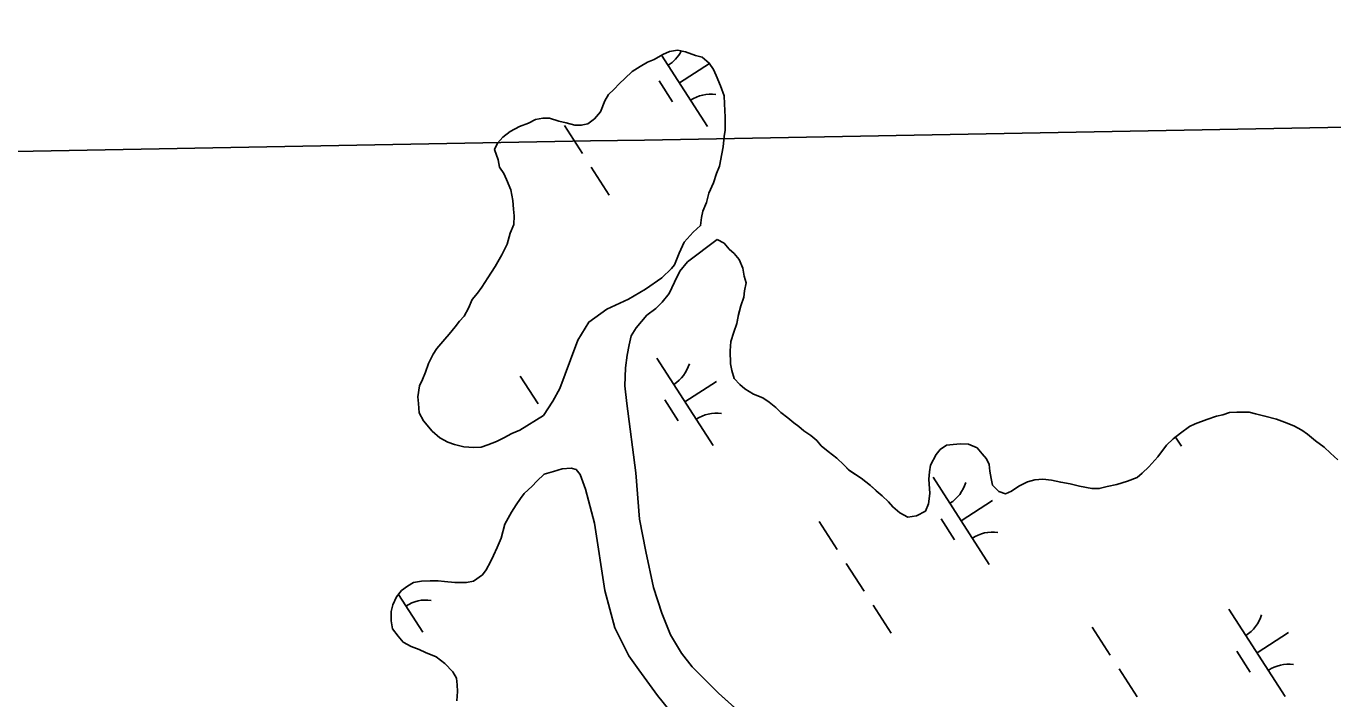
# Model space of a CAD drawing. Extents: x 3937982 to 3958556, y 219448 to 241894.
# Drawn here: x 3945098 to 3945728, y 236095 to 236419 of the extents above; entities that cross this region are included whole.
import ezdxf

# ---------------------------------------------------------------- set-up
doc = ezdxf.new("R2010")
doc.units = 0
for name, color, linetype in [('V-GRID-MAJR', 7, 'Continuous'), ('V-TOPO-SHOR', 7, 'Continuous'), ('V-WETL-SWMP', 7, 'Continuous')]:
    doc.layers.add(name, color=color, linetype=linetype)

msp = doc.modelspace()

# ---------------------------------------------------------------- linework, layer by layer
at = {"layer": 'V-GRID-MAJR'}
msp.add_spline([(3942640.453, 236314.075), (3945968.142, 236374.431), (3951288.627, 236471.56), (3951347.833, 236472.645)], degree=3, dxfattribs=at)
at = {"layer": 'V-TOPO-SHOR'}
for points in [[(3945423.153, 236322.811), (3945423.552, 236326.653), (3945424.294, 236329.792), (3945426.1, 236333.966), (3945427.21, 236338.5), (3945429.373, 236343.368), (3945430.833, 236347.899), (3945432.277, 236351.378), (3945433.405, 236357.309), (3945434.153, 236360.799), (3945434.566, 236365.692), (3945434.957, 236368.835), (3945435.041, 236375.131), (3945434.775, 236381.433), (3945434.476, 236385.285), (3945432.793, 236390.204), (3945430.757, 236395.13), (3945429.395, 236397.948), (3945427.339, 236401.122), (3945423.878, 236403.969), (3945420.738, 236404.708), (3945415.866, 236406.523), (3945412.026, 236407.274), (3945408.17, 236406.625), (3945405.003, 236405.267), (3945400.772, 236402.875), (3945397.606, 236401.517), (3945394.081, 236399.465), (3945390.2, 236397.067), (3945386.655, 236393.616), (3945384.175, 236391.199), (3945381.339, 236388.439), (3945378.859, 236386.022), (3945377.069, 236382.897), (3945374.9, 236377.679), (3945372.053, 236374.217), (3945368.875, 236371.809), (3945365.717, 236371.154), (3945362.569, 236371.195), (3945358.385, 236372.298), (3945354.895, 236373.046), (3945350.367, 236374.504), (3945347.219, 236374.547), (3945343.711, 236373.894)], [(3945343.711, 236373.894), (3945340.19, 236372.192), (3945335.969, 236370.496), (3945331.39, 236368.108), (3945327.855, 236365.358), (3945325.369, 236362.591), (3945323.927, 236359.462), (3945325.613, 236354.54), (3945326.266, 236351.034), (3945328.322, 236347.858), (3945329.684, 236345.042), (3945331.718, 236340.116), (3945332.699, 236334.855), (3945332.992, 236330.652), (3945333.301, 236327.501), (3945333.246, 236323.302), (3945331.439, 236319.128), (3945329.971, 236313.9), (3945327.454, 236308.686), (3945324.23, 236303.129), (3945320.659, 236297.579), (3945317.8, 236293.07), (3945315.664, 236290.299), (3945313.173, 236287.184), (3945311.369, 236283.01), (3945309.218, 236279.188), (3945307.089, 236276.767), (3945304.952, 236273.999), (3945302.108, 236270.537), (3945299.976, 236268.117), (3945296.068, 236263.619), (3945294.282, 236260.844), (3945292.122, 236256.324), (3945290.668, 236252.146), (3945289.222, 236248.667), (3945287.78, 236245.537), (3945287.012, 236240.299), (3945287.319, 236237.147), (3945287.61, 236232.594), (3945289.658, 236228.717), (3945293.791, 236223.765), (3945297.596, 236220.566), (3945301.416, 236218.418), (3945304.549, 236217.324), (3945309.083, 236216.216), (3945313.976, 236215.801), (3945317.478, 236216.104), (3945320.64, 236217.111), (3945324.861, 236218.805), (3945328.384, 236220.509), (3945332.258, 236222.557), (3945336.129, 236224.255)], [(3945423.153, 236322.811), (3945419.612, 236319.708), (3945415.35, 236314.866), (3945412.829, 236309.476), (3945410.656, 236303.908), (3945409.235, 236302.177), (3945404.45, 236297.694), (3945396.68, 236292.197), (3945388.396, 236287.411), (3945378.011, 236282.475), (3945369.356, 236276.292), (3945363.992, 236267.617), (3945360.541, 236258.041), (3945355.286, 236244.29), (3945352.059, 236238.212), (3945347.418, 236231.275), (3945336.129, 236224.255)], [(3945451.913, 236079.559), (3945431.859, 236097.494), (3945419.083, 236110.257), (3945413.922, 236116.798), (3945408.616, 236125.615), (3945404.555, 236135.99), (3945400.522, 236148.462), (3945396.729, 236165.831), (3945393.784, 236181.265), (3945391.982, 236203.68), (3945387.704, 236237.149), (3945386.766, 236245.558), (3945387.057, 236254.301), (3945387.837, 236260.412), (3945388.777, 236265.299), (3945389.709, 236269.659), (3945392.21, 236273.474), (3945397.364, 236279.702), (3945401.604, 236282.797), (3945404.618, 236285.906), (3945407.998, 236290.059), (3945410.695, 236295.619), (3945413.214, 236300.836), (3945416.947, 236305.333), (3945431.109, 236316.056)], [(3945538.576, 236214.922), (3945536.792, 236212.497), (3945533.925, 236207.287), (3945533.534, 236204.143), (3945533.139, 236200.649), (3945533.745, 236193.645), (3945532.981, 236188.757), (3945531.535, 236185.277), (3945527.304, 236182.883), (3945523.097, 236182.24), (3945519.278, 236184.39), (3945515.817, 236187.235), (3945513.75, 236189.711), (3945510.639, 236192.552), (3945507.872, 236195.038), (3945505.108, 236197.522), (3945500.606, 236201.082), (3945497.831, 236202.867), (3945494.712, 236205.008), (3945492.295, 236207.49), (3945488.838, 236210.683), (3945484.683, 236213.888), (3945481.222, 236216.732), (3945479.155, 236219.208), (3945476.388, 236221.695), (3945472.919, 236223.839), (3945470.498, 236225.971), (3945468.074, 236227.753), (3945465.307, 236230.239), (3945461.842, 236232.733), (3945459.427, 236235.214), (3945456.31, 236237.704), (3945453.191, 236239.844), (3945448.665, 236241.654), (3945444.499, 236244.157), (3945442.078, 236246.289), (3945439.318, 236249.126), (3945438.32, 236252.986), (3945437.663, 236256.144), (3945437.397, 236262.446), (3945437.806, 236266.988), (3945439.264, 236271.516), (3945440.721, 236275.696), (3945441.474, 236279.885), (3945442.58, 236284.069), (3945444.034, 236288.246), (3945444.427, 236291.39), (3945445.177, 236295.228), (3945444.169, 236298.39), (3945443.52, 236302.249), (3945441.828, 236306.47), (3945439.416, 236309.3), (3945436.995, 236311.432), (3945434.585, 236314.262), (3945431.109, 236316.056)], [(3945730.232, 236209.933), (3945726.777, 236213.126), (3945723.664, 236215.966), (3945719.509, 236219.169), (3945715.703, 236222.368), (3945712.928, 236224.154), (3945709.109, 236226.305), (3945704.583, 236228.115), (3945700.753, 236229.565), (3945695.176, 236231.038), (3945690.642, 236232.148), (3945687.505, 236232.889), (3945681.557, 236232.969), (3945678.053, 236232.666), (3945674.893, 236231.656), (3945671.735, 236230.999), (3945667.164, 236229.309), (3945661.54, 236227.286), (3945658.724, 236225.924), (3945654.483, 236222.831), (3945650.948, 236220.079), (3945647.759, 236216.972), (3945643.487, 236211.432), (3945639.225, 236206.591), (3945636.034, 236203.484), (3945633.558, 236201.417), (3945628.987, 236199.73), (3945623.718, 236198.048), (3945619.157, 236197.059), (3945615.294, 236196.062), (3945611.796, 236196.109), (3945605.863, 236197.235), (3945601.331, 236198.345), (3945596.792, 236199.105), (3945592.258, 236200.215), (3945588.066, 236200.621), (3945584.214, 236200.322), (3945580.701, 236199.318), (3945576.476, 236197.276), (3945572.946, 236194.874), (3945570.128, 236193.512), (3945566.994, 236194.604), (3945563.887, 236197.792), (3945563.23, 236200.95), (3945562.577, 236204.459), (3945562.267, 236207.611), (3945560.905, 236210.429), (3945558.841, 236212.905), (3945556.428, 236215.735), (3945552.255, 236217.539), (3945548.406, 236217.59), (3945544.904, 236217.287), (3945541.75, 236216.978), (3945538.576, 236214.922)], [(3945347.743, 236203.107), (3945352.308, 236204.272), (3945356.523, 236205.616), (3945360.902, 236205.907), (3945363.169, 236205.354)], [(3945363.169, 236205.354), (3945365.233, 236202.876), (3945367.765, 236195.845), (3945372.094, 236179.344), (3945377.087, 236146.916), (3945381.922, 236129.008), (3945388.564, 236115.451), (3945393.375, 236108.739), (3945402.482, 236096.373), (3945411.258, 236085.413)], [(3945347.743, 236203.107), (3945344.2, 236199.656), (3945342.068, 236197.235), (3945338.175, 236193.789), (3945336.393, 236191.364), (3945334.253, 236188.243), (3945332.107, 236184.773), (3945328.879, 236178.869), (3945327.042, 236172.246), (3945325.234, 236167.722), (3945323.434, 236163.896), (3945321.994, 236160.767), (3945319.843, 236156.947), (3945318.062, 236154.52), (3945313.822, 236151.43), (3945310.314, 236150.777), (3945304.719, 236150.85), (3945299.826, 236151.266), (3945296.683, 236151.655), (3945292.834, 236151.706), (3945288.632, 236151.413), (3945284.776, 236150.764), (3945281.953, 236149.052), (3945279.127, 236146.992), (3945276.637, 236143.875), (3945274.837, 236140.051), (3945274.095, 236136.912), (3945274.036, 236132.365), (3945274.683, 236128.507), (3945277.436, 236124.972), (3945279.846, 236122.141), (3945283.668, 236119.991), (3945287.497, 236118.541), (3945290.627, 236117.099), (3945295.845, 236114.932), (3945300, 236111.727), (3945303.797, 236107.83), (3945305.505, 236104.658), (3945305.813, 236101.506), (3945306.122, 236098.352), (3945305.71, 236093.809)]]:
    msp.add_lwpolyline(points, dxfattribs=at)
at = {"layer": 'V-WETL-SWMP'}
for p, q in [((3945404.393, 236404.923), (3945426.486, 236370.599)), ((3945412.955, 236391.621), (3945427.45, 236400.951)), ((3945403.22, 236392.49), (3945409.715, 236382.4)), ((3945357.548, 236371.065), (3945366.208, 236357.611)), ((3945370.538, 236350.884), (3945379.198, 236337.43)), ((3945431.109, 236316.057), (3945416.947, 236305.333)), ((3945434.584, 236314.262), (3945431.109, 236316.057)), ((3945436.996, 236311.431), (3945434.584, 236314.262)), ((3945439.416, 236309.3), (3945436.996, 236311.431)), ((3945416.947, 236305.333), (3945413.214, 236300.835)), ((3945441.828, 236306.469), (3945439.416, 236309.3)), ((3945443.521, 236302.248), (3945441.828, 236306.469)), ((3945413.214, 236300.835), (3945410.695, 236295.62)), ((3945444.17, 236298.391), (3945443.521, 236302.248)), ((3945445.177, 236295.229), (3945444.17, 236298.391)), ((3945410.695, 236295.62), (3945407.998, 236290.058)), ((3945444.427, 236291.39), (3945445.177, 236295.229)), ((3945404.619, 236285.905), (3945401.604, 236282.796)), ((3945407.998, 236290.058), (3945404.619, 236285.905)), ((3945442.58, 236284.068), (3945444.035, 236288.247)), ((3945444.035, 236288.247), (3945444.427, 236291.39)), ((3945397.364, 236279.703), (3945392.209, 236273.474)), ((3945401.604, 236282.796), (3945397.364, 236279.703)), ((3945440.72, 236275.696), (3945441.475, 236279.884)), ((3945441.475, 236279.884), (3945442.58, 236284.068)), ((3945392.209, 236273.474), (3945389.709, 236269.659)), ((3945439.265, 236271.517), (3945440.72, 236275.696)), ((3945389.709, 236269.659), (3945388.777, 236265.298)), ((3945437.396, 236262.445), (3945437.806, 236266.988)), ((3945437.806, 236266.988), (3945439.265, 236271.517)), ((3945387.837, 236260.412), (3945387.057, 236254.3)), ((3945388.777, 236265.298), (3945387.837, 236260.412)), ((3945437.662, 236256.144), (3945437.396, 236262.445)), ((3945387.057, 236254.3), (3945386.766, 236245.557)), ((3945402.123, 236258.923), (3945429.185, 236216.88)), ((3945438.32, 236252.987), (3945437.662, 236256.144)), ((3945336.258, 236250.328), (3945344.918, 236236.874)), ((3945439.318, 236249.125), (3945438.32, 236252.987)), ((3945442.079, 236246.29), (3945439.318, 236249.125)), ((3945386.766, 236245.557), (3945387.704, 236237.148)), ((3945415.654, 236237.901), (3945430.789, 236247.644)), ((3945444.5, 236244.158), (3945442.079, 236246.29)), ((3945448.665, 236241.654), (3945444.5, 236244.158)), ((3945453.19, 236239.845), (3945448.665, 236241.654)), ((3945387.704, 236237.148), (3945391.983, 236203.68)), ((3945405.919, 236238.77), (3945412.414, 236228.68)), ((3945456.31, 236237.704), (3945453.19, 236239.845)), ((3945459.426, 236235.214), (3945456.31, 236237.704)), ((3945461.842, 236232.733), (3945459.426, 236235.214)), ((3945465.307, 236230.238), (3945461.842, 236232.733)), ((3945468.073, 236227.752), (3945465.307, 236230.238)), ((3945667.164, 236229.31), (3945661.54, 236227.286)), ((3945671.735, 236230.999), (3945667.164, 236229.31)), ((3945674.892, 236231.657), (3945671.735, 236230.999)), ((3945678.054, 236232.665), (3945674.892, 236231.657)), ((3945681.557, 236232.968), (3945678.054, 236232.665)), ((3945687.504, 236232.889), (3945681.557, 236232.968)), ((3945690.643, 236232.148), (3945687.504, 236232.889)), ((3945695.176, 236231.038), (3945690.643, 236232.148)), ((3945700.754, 236229.565), (3945695.176, 236231.038)), ((3945704.583, 236228.115), (3945700.754, 236229.565)), ((3945470.499, 236225.971), (3945468.073, 236227.752)), ((3945472.919, 236223.839), (3945470.499, 236225.971)), ((3945476.389, 236221.694), (3945472.919, 236223.839)), ((3945654.483, 236222.831), (3945650.948, 236220.079)), ((3945658.723, 236225.924), (3945654.483, 236222.831)), ((3945661.54, 236227.286), (3945658.723, 236225.924)), ((3945709.108, 236226.305), (3945704.583, 236228.115)), ((3945712.928, 236224.155), (3945709.108, 236226.305)), ((3945715.703, 236222.369), (3945712.928, 236224.155)), ((3945479.155, 236219.208), (3945476.389, 236221.694)), ((3945481.222, 236216.732), (3945479.155, 236219.208)), ((3945484.683, 236213.887), (3945481.222, 236216.732)), ((3945541.751, 236216.979), (3945538.575, 236214.922)), ((3945544.904, 236217.287), (3945541.751, 236216.979)), ((3945548.406, 236217.59), (3945544.904, 236217.287)), ((3945552.254, 236217.539), (3945548.406, 236217.59)), ((3945556.428, 236215.735), (3945552.254, 236217.539)), ((3945647.758, 236216.973), (3945643.487, 236211.432)), ((3945650.948, 236220.079), (3945647.758, 236216.973)), ((3945652.016, 236220.911), (3945654.893, 236216.441)), ((3945719.509, 236219.17), (3945715.703, 236222.369)), ((3945723.665, 236215.966), (3945719.509, 236219.17)), ((3945488.838, 236210.683), (3945484.683, 236213.887)), ((3945492.295, 236207.489), (3945488.838, 236210.683)), ((3945536.793, 236212.497), (3945533.925, 236207.287)), ((3945538.575, 236214.922), (3945536.793, 236212.497)), ((3945558.84, 236212.904), (3945556.428, 236215.735)), ((3945560.906, 236210.428), (3945558.84, 236212.904)), ((3945562.268, 236207.611), (3945560.906, 236210.428)), ((3945643.487, 236211.432), (3945639.224, 236206.59)), ((3945726.776, 236213.126), (3945723.665, 236215.966)), ((3945730.232, 236209.932), (3945726.776, 236213.126)), ((3945391.983, 236203.68), (3945393.785, 236181.265)), ((3945494.711, 236205.008), (3945492.295, 236207.489)), ((3945497.831, 236202.867), (3945494.711, 236205.008)), ((3945533.534, 236204.143), (3945533.138, 236200.65)), ((3945533.925, 236207.287), (3945533.534, 236204.143)), ((3945562.576, 236204.458), (3945562.268, 236207.611)), ((3945563.23, 236200.951), (3945562.576, 236204.458)), ((3945639.224, 236206.59), (3945636.034, 236203.484)), ((3945500.606, 236201.081), (3945497.831, 236202.867)), ((3945505.107, 236197.523), (3945500.606, 236201.081)), ((3945510.639, 236192.551), (3945505.107, 236197.523)), ((3945533.138, 236200.65), (3945533.744, 236193.645)), ((3945535.252, 236201.624), (3945562.314, 236159.581)), ((3945563.887, 236197.793), (3945563.23, 236200.951)), ((3945566.994, 236194.603), (3945563.887, 236197.793)), ((3945580.701, 236199.319), (3945576.476, 236197.276)), ((3945584.213, 236200.322), (3945580.701, 236199.319)), ((3945588.065, 236200.621), (3945584.213, 236200.322)), ((3945592.258, 236200.216), (3945588.065, 236200.621)), ((3945596.792, 236199.106), (3945592.258, 236200.216)), ((3945601.33, 236198.346), (3945596.792, 236199.106)), ((3945605.863, 236197.236), (3945601.33, 236198.346)), ((3945623.717, 236198.049), (3945619.156, 236197.06)), ((3945628.987, 236199.729), (3945623.717, 236198.049)), ((3945633.558, 236201.417), (3945628.987, 236199.729)), ((3945636.034, 236203.484), (3945633.558, 236201.417)), ((3945513.75, 236189.711), (3945510.639, 236192.551)), ((3945533.744, 236193.645), (3945532.98, 236188.757)), ((3945570.128, 236193.512), (3945566.994, 236194.603)), ((3945572.945, 236194.874), (3945570.128, 236193.512)), ((3945576.476, 236197.276), (3945572.945, 236194.874)), ((3945611.796, 236196.108), (3945605.863, 236197.236)), ((3945615.294, 236196.062), (3945611.796, 236196.108)), ((3945619.156, 236197.06), (3945615.294, 236196.062)), ((3945515.817, 236187.235), (3945513.75, 236189.711)), ((3945519.277, 236184.39), (3945515.817, 236187.235)), ((3945531.534, 236185.277), (3945527.304, 236182.884)), ((3945532.98, 236188.757), (3945531.534, 236185.277)), ((3945548.783, 236180.603), (3945563.919, 236190.345)), ((3945393.785, 236181.265), (3945396.729, 236165.832)), ((3945480.386, 236180.227), (3945489.046, 236166.773)), ((3945523.097, 236182.24), (3945519.277, 236184.39)), ((3945527.304, 236182.884), (3945523.097, 236182.24)), ((3945539.048, 236181.472), (3945545.543, 236171.381)), ((3945396.729, 236165.832), (3945400.522, 236148.463)), ((3945493.376, 236160.046), (3945502.036, 236146.593)), ((3945400.522, 236148.463), (3945404.555, 236135.99)), ((3945277.591, 236145.069), (3945289.318, 236126.85)), ((3945404.555, 236135.99), (3945408.616, 236125.615)), ((3945506.366, 236139.866), (3945515.026, 236126.412)), ((3945677.818, 236137.934), (3945704.88, 236095.891)), ((3945611.953, 236129.339), (3945620.613, 236115.885)), ((3945408.616, 236125.615), (3945413.922, 236116.798)), ((3945691.349, 236116.912), (3945706.484, 236126.655)), ((3945413.922, 236116.798), (3945419.083, 236110.257)), ((3945681.614, 236117.782), (3945688.109, 236107.691)), ((3945419.083, 236110.257), (3945431.859, 236097.493)), ((3945624.943, 236109.158), (3945633.603, 236095.705)), ((3945431.859, 236097.493), (3945451.913, 236079.559))]:
    msp.add_line(p, q, dxfattribs=at)
for points in [[(3945343.711, 236373.893), (3945347.219, 236374.547), (3945350.367, 236374.505), (3945354.896, 236373.045), (3945358.384, 236372.299), (3945362.568, 236371.194), (3945365.716, 236371.153), (3945368.874, 236371.81), (3945372.054, 236374.217), (3945374.899, 236377.678), (3945377.068, 236382.897), (3945378.858, 236386.022), (3945381.339, 236388.438), (3945384.175, 236391.2), (3945386.656, 236393.616), (3945390.2, 236397.067), (3945394.081, 236399.465), (3945397.606, 236401.517), (3945400.773, 236402.875), (3945405.003, 236405.268), (3945408.17, 236406.625), (3945412.027, 236407.274), (3945415.865, 236406.523), (3945420.739, 236404.709), (3945423.878, 236403.968), (3945427.339, 236401.123), (3945429.396, 236397.947), (3945430.758, 236395.13), (3945432.792, 236390.205), (3945434.476, 236385.285), (3945434.775, 236381.432), (3945435.041, 236375.131), (3945434.958, 236368.835), (3945434.566, 236365.691), (3945434.152, 236360.799), (3945433.406, 236357.31), (3945432.277, 236351.378), (3945430.832, 236347.898), (3945429.372, 236343.369), (3945427.209, 236338.5), (3945426.099, 236333.966), (3945424.294, 236329.792), (3945423.553, 236326.653), (3945423.152, 236322.81), (3945419.612, 236319.708), (3945415.35, 236314.867), (3945412.829, 236309.477), (3945410.656, 236303.908), (3945409.234, 236302.178), (3945404.451, 236297.693), (3945396.681, 236292.198), (3945388.396, 236287.41), (3945378.01, 236282.475), (3945369.356, 236276.292), (3945363.993, 236267.617), (3945360.542, 236258.041), (3945355.287, 236244.291), (3945352.058, 236238.211), (3945347.418, 236231.276), (3945336.129, 236224.254), (3945332.258, 236222.556), (3945328.383, 236220.508), (3945324.862, 236218.805), (3945320.641, 236217.112), (3945317.479, 236216.104), (3945313.976, 236215.801), (3945309.084, 236216.216), (3945304.55, 236217.325), (3945301.416, 236218.417), (3945297.596, 236220.566), (3945293.79, 236223.766), (3945289.657, 236228.718), (3945287.609, 236232.594), (3945287.32, 236237.146), (3945287.012, 236240.299), (3945287.781, 236245.537), (3945289.222, 236248.666), (3945290.668, 236252.146), (3945292.122, 236256.325), (3945294.282, 236260.844), (3945296.068, 236263.62), (3945299.976, 236268.116), (3945302.107, 236270.537), (3945304.952, 236273.998), (3945307.088, 236276.768), (3945309.219, 236279.189), (3945311.369, 236283.009), (3945313.173, 236287.183), (3945315.664, 236290.299), (3945317.8, 236293.069), (3945320.658, 236297.58), (3945324.231, 236303.13), (3945327.453, 236308.685), (3945329.971, 236313.9), (3945331.44, 236319.128), (3945333.245, 236323.302), (3945333.3, 236327.5), (3945332.992, 236330.653), (3945332.698, 236334.855), (3945331.718, 236340.116), (3945329.684, 236345.041)], [(3945329.684, 236345.041), (3945328.322, 236347.858), (3945326.265, 236351.034), (3945325.612, 236354.541), (3945323.928, 236359.462), (3945325.369, 236362.591), (3945327.855, 236365.357), (3945331.39, 236368.109), (3945335.97, 236370.497), (3945340.19, 236372.191), (3945343.711, 236373.893)], [(3945305.711, 236093.809), (3945306.121, 236098.352), (3945305.813, 236101.505), (3945305.505, 236104.658), (3945303.798, 236107.829), (3945300.001, 236111.728), (3945295.845, 236114.932), (3945290.626, 236117.1), (3945287.497, 236118.541), (3945283.667, 236119.991), (3945279.847, 236122.141), (3945277.436, 236124.972), (3945274.684, 236128.507), (3945274.035, 236132.364), (3945274.096, 236136.912), (3945274.837, 236140.051), (3945276.637, 236143.875), (3945279.127, 236146.991), (3945281.954, 236149.053), (3945284.775, 236150.764), (3945288.632, 236151.413), (3945292.834, 236151.707), (3945296.682, 236151.656), (3945299.826, 236151.265), (3945304.718, 236150.85), (3945310.315, 236150.776), (3945313.822, 236151.429), (3945318.062, 236154.521), (3945319.843, 236156.947), (3945321.993, 236160.767), (3945323.434, 236163.896), (3945325.234, 236167.721), (3945327.043, 236172.245), (3945328.88, 236178.868), (3945332.107, 236184.773), (3945334.253, 236188.243), (3945336.393, 236191.363), (3945338.175, 236193.789), (3945342.069, 236197.236), (3945344.2, 236199.657), (3945347.744, 236203.108), (3945352.308, 236204.272), (3945356.524, 236205.616), (3945360.901, 236205.907), (3945363.168, 236205.353), (3945365.234, 236202.876), (3945367.765, 236195.845), (3945372.094, 236179.344), (3945377.087, 236146.916), (3945381.923, 236129.009), (3945388.565, 236115.451), (3945393.374, 236108.74), (3945402.482, 236096.374), (3945411.258, 236085.412)]]:
    msp.add_lwpolyline(points, dxfattribs=at)
for centre, start, end in [((3945398.205, 236414.975), 301.99668, 332.77296), ((3945428.105, 236368.523), 81.996677, 123.540335), ((3945400.903, 236261.256), 301.99668, 343.540338), ((3945430.803, 236214.804), 81.996677, 123.540335), ((3945534.033, 236203.957), 301.99668, 343.540338), ((3945563.933, 236157.505), 81.996677, 123.540335), ((3945290.936, 236124.774), 81.996677, 123.540335), ((3945676.599, 236140.267), 301.99668, 343.540338), ((3945706.499, 236093.815), 81.996677, 123.540335)]:
    msp.add_arc(centre, 17.623, start, end, dxfattribs=at)

doc.saveas('drawing.dxf')
